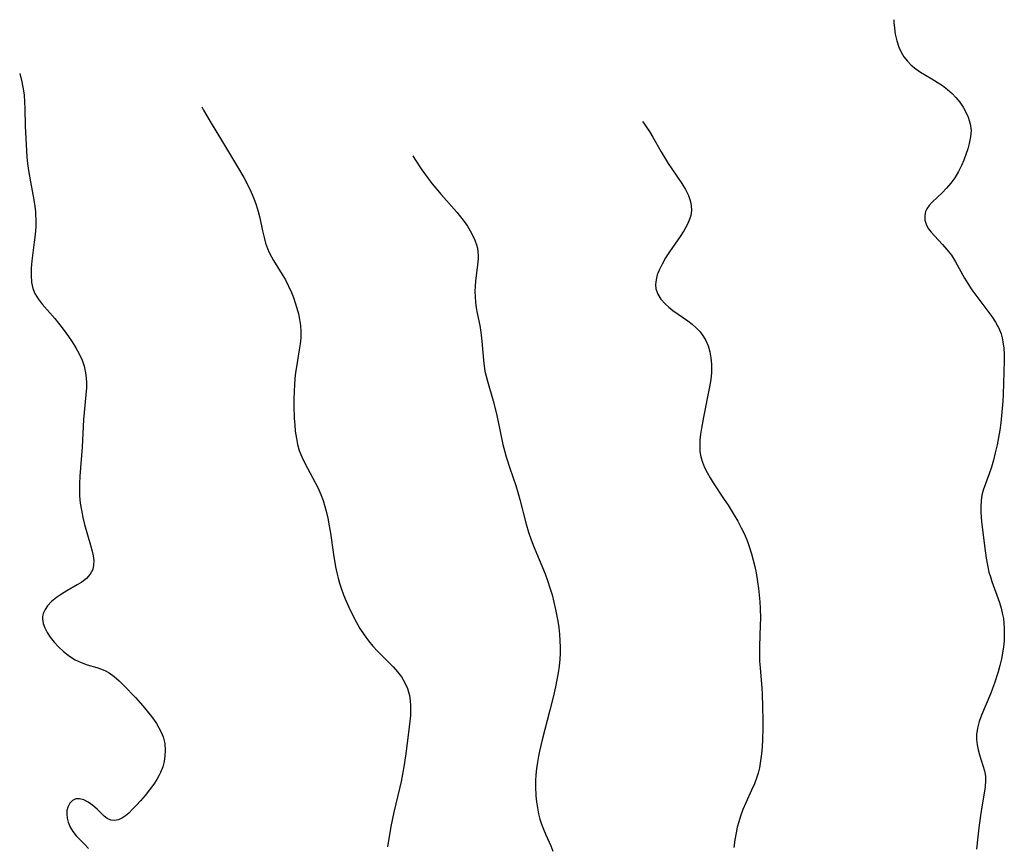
# Model space of a CAD drawing. Header units: metres. Extents: x 1073367 to 1082519, y 1569854 to 1574957.
# Tile 986 of 1056: x 1079095 to 1079340, y 1574356 to 1574561. Entities that reach past the tile are written whole.
import ezdxf

# ---------------------------------------------------------------- set-up
doc = ezdxf.new("R2010")
doc.units = ezdxf.units.M
doc.layers.add('CGG_CurvaNivelLidar_v1', color=253, linetype='Continuous', lineweight=30)

msp = doc.modelspace()

# ---------------------------------------------------------------- linework, layer by layer
at = {"layer": 'CGG_CurvaNivelLidar_v1'}
for p, q in [((1079312.4653, 1574560.9885, 80.5), (1079312.4918, 1574560.3007, 80.5)), ((1079312.4918, 1574560.3007, 80.5), (1079312.6247, 1574558.8469, 80.5)), ((1079312.6247, 1574558.8469, 80.5), (1079312.8374, 1574557.4136, 80.5)), ((1079312.8374, 1574557.4136, 80.5), (1079313.2042, 1574555.7704, 80.5)), ((1079313.2042, 1574555.7704, 80.5), (1079313.7252, 1574554.1966, 80.5)), ((1079313.7252, 1574554.1966, 80.5), (1079314.3026, 1574552.9516, 80.5)), ((1079314.3026, 1574552.9516, 80.5), (1079315.0091, 1574551.7847, 80.5)), ((1079315.0091, 1574551.7847, 80.5), (1079315.8431, 1574550.7089, 80.5)), ((1079315.8431, 1574550.7089, 80.5), (1079316.831, 1574549.7092, 80.5)), ((1079316.831, 1574549.7092, 80.5), (1079317.9275, 1574548.8068, 80.5)), ((1079095.2151, 1574547.6632, 78.5), (1079095.7172, 1574545.5844, 78.5)), ((1079317.9275, 1574548.8068, 80.5), (1079319.1065, 1574547.9891, 80.5)), ((1079319.1065, 1574547.9891, 80.5), (1079321.953, 1574546.3049, 80.5)), ((1079095.7172, 1574545.5844, 78.5), (1079096.1446, 1574543.3289, 78.5)), ((1079321.953, 1574546.3049, 80.5), (1079323.2687, 1574545.488, 80.5)), ((1079323.2687, 1574545.488, 80.5), (1079324.553, 1574544.6108, 80.5)), ((1079324.553, 1574544.6108, 80.5), (1079325.786, 1574543.6674, 80.5)), ((1079096.1446, 1574543.3289, 78.5), (1079096.2905, 1574542.2107, 78.5)), ((1079096.2905, 1574542.2107, 78.5), (1079096.4246, 1574540.5931, 78.5)), ((1079325.786, 1574543.6674, 80.5), (1079326.9451, 1574542.6489, 80.5)), ((1079326.9451, 1574542.6489, 80.5), (1079327.9373, 1574541.627, 80.5)), ((1079096.4246, 1574540.5931, 78.5), (1079096.4949, 1574538.965, 78.5)), ((1079327.9373, 1574541.627, 80.5), (1079328.8749, 1574540.4902, 80.5)), ((1079328.8749, 1574540.4902, 80.5), (1079329.7051, 1574539.2934, 80.5)), ((1079096.4949, 1574538.965, 78.5), (1079096.5885, 1574534.5748, 78.5)), ((1079140.4918, 1574539.3859, 79), (1079140.9176, 1574538.556, 79)), ((1079140.9176, 1574538.556, 79), (1079142.5476, 1574535.7051, 79)), ((1079329.7051, 1574539.2934, 80.5), (1079330.4163, 1574538.0464, 80.5)), ((1079330.4163, 1574538.0464, 80.5), (1079330.9899, 1574536.7563, 80.5)), ((1079142.5476, 1574535.7051, 79), (1079145.593, 1574530.6118, 79)), ((1079250.0129, 1574535.7364, 80), (1079250.3374, 1574535.303, 80)), ((1079250.3374, 1574535.303, 80), (1079251.0426, 1574534.2807, 80)), ((1079330.9899, 1574536.7563, 80.5), (1079331.4692, 1574535.132, 80.5)), ((1079331.4692, 1574535.132, 80.5), (1079331.6661, 1574533.4717, 80.5)), ((1079096.5885, 1574534.5748, 78.5), (1079096.7096, 1574531.5141, 78.5)), ((1079251.0426, 1574534.2807, 80), (1079251.7157, 1574533.234, 80)), ((1079251.7157, 1574533.234, 80), (1079252.5896, 1574531.7812, 80)), ((1079331.6661, 1574533.4717, 80.5), (1079331.5655, 1574531.8748, 80.5)), ((1079096.7096, 1574531.5141, 78.5), (1079096.899, 1574528.4053, 78.5)), ((1079145.593, 1574530.6118, 79), (1079149.3707, 1574524.4326, 79)), ((1079252.5896, 1574531.7812, 80), (1079254.6955, 1574528.1397, 80)), ((1079331.2507, 1574530.2614, 80.5), (1079330.8702, 1574528.8821, 80.5)), ((1079331.5655, 1574531.8748, 80.5), (1079331.2507, 1574530.2614, 80.5)), ((1079096.899, 1574528.4053, 78.5), (1079097.0273, 1574526.8531, 78.5)), ((1079254.6955, 1574528.1397, 80), (1079256.4335, 1574525.3061, 80)), ((1079330.4081, 1574527.5005, 80.5), (1079329.8751, 1574526.1273, 80.5)), ((1079330.8702, 1574528.8821, 80.5), (1079330.4081, 1574527.5005, 80.5)), ((1079097.0273, 1574526.8531, 78.5), (1079097.1854, 1574525.3048, 78.5)), ((1079097.1854, 1574525.3048, 78.5), (1079097.4075, 1574523.5667, 78.5)), ((1079192.9492, 1574527.163, 79.5), (1079193.4477, 1574526.3252, 79.5)), ((1079193.4477, 1574526.3252, 79.5), (1079195.1422, 1574523.6992, 79.5)), ((1079256.4335, 1574525.3061, 80), (1079257.3314, 1574523.9284, 80)), ((1079329.8751, 1574526.1273, 80.5), (1079329.2773, 1574524.7739, 80.5)), ((1079097.4075, 1574523.5667, 78.5), (1079097.8727, 1574520.7556, 78.5)), ((1079149.3707, 1574524.4326, 79), (1079150.8996, 1574521.8271, 79)), ((1079195.1422, 1574523.6992, 79.5), (1079196.7044, 1574521.5163, 79.5)), ((1079257.3314, 1574523.9284, 80), (1079259.823, 1574520.2771, 80)), ((1079328.5469, 1574523.3189, 80.5), (1079327.6167, 1574521.7403, 80.5)), ((1079329.2773, 1574524.7739, 80.5), (1079328.5469, 1574523.3189, 80.5)), ((1079097.8727, 1574520.7556, 78.5), (1079098.7159, 1574516.2226, 78.5)), ((1079150.8996, 1574521.8271, 79), (1079151.7739, 1574520.2172, 79)), ((1079151.7739, 1574520.2172, 79), (1079152.7671, 1574518.1855, 79)), ((1079196.7044, 1574521.5163, 79.5), (1079197.7241, 1574520.2205, 79.5)), ((1079197.7241, 1574520.2205, 79.5), (1079200.0029, 1574517.5357, 79.5)), ((1079259.823, 1574520.2771, 80), (1079260.7266, 1574518.7911, 80)), ((1079326.6547, 1574520.3807, 80.5), (1079325.6107, 1574519.1199, 80.5)), ((1079327.6167, 1574521.7403, 80.5), (1079326.6547, 1574520.3807, 80.5)), ((1079152.7671, 1574518.1855, 79), (1079153.4395, 1574516.5901, 79)), ((1079200.0029, 1574517.5357, 79.5), (1079203.851, 1574513.2147, 79.5)), ((1079260.7266, 1574518.7911, 80), (1079261.4663, 1574517.2862, 80)), ((1079324.5092, 1574517.9709, 80.5), (1079322.0247, 1574515.6891, 80.5)), ((1079325.6107, 1574519.1199, 80.5), (1079324.5092, 1574517.9709, 80.5)), ((1079098.7159, 1574516.2226, 78.5), (1079098.9672, 1574514.5955, 78.5)), ((1079153.4395, 1574516.5901, 79), (1079154.024, 1574514.9711, 79)), ((1079261.4663, 1574517.2862, 80), (1079261.8931, 1574516.0567, 80)), ((1079261.8931, 1574516.0567, 80), (1079262.1416, 1574514.8141, 80)), ((1079322.0247, 1574515.6891, 80.5), (1079321.2811, 1574514.8774, 80.5)), ((1079098.9672, 1574514.5955, 78.5), (1079099.1087, 1574513.3799, 78.5)), ((1079099.1087, 1574513.3799, 78.5), (1079099.1849, 1574512.4059, 78.5)), ((1079154.024, 1574514.9711, 79), (1079154.5154, 1574513.3327, 79)), ((1079154.5154, 1574513.3327, 79), (1079154.8975, 1574511.7599, 79)), ((1079203.851, 1574513.2147, 79.5), (1079204.8029, 1574512.048, 79.5)), ((1079262.1806, 1574513.568, 80), (1079261.9976, 1574512.374, 80)), ((1079262.1416, 1574514.8141, 80), (1079262.1806, 1574513.568, 80)), ((1079320.2369, 1574512.8841, 80.5), (1079320.1536, 1574512.3581, 80.5)), ((1079320.3791, 1574513.3609, 80.5), (1079320.2369, 1574512.8841, 80.5)), ((1079320.6893, 1574514.0251, 80.5), (1079320.3791, 1574513.3609, 80.5)), ((1079321.2811, 1574514.8774, 80.5), (1079320.6893, 1574514.0251, 80.5)), ((1079099.1849, 1574512.4059, 78.5), (1079099.2238, 1574511.4316, 78.5)), ((1079099.2238, 1574511.4316, 78.5), (1079099.1898, 1574509.5223, 78.5)), ((1079154.8975, 1574511.7599, 79), (1079155.5913, 1574508.5172, 79)), ((1079204.8029, 1574512.048, 79.5), (1079205.6956, 1574510.8566, 79.5)), ((1079205.6956, 1574510.8566, 79.5), (1079206.4839, 1574509.6928, 79.5)), ((1079261.6283, 1574511.1875, 80), (1079261.1099, 1574510.0106, 80)), ((1079261.9976, 1574512.374, 80), (1079261.6283, 1574511.1875, 80)), ((1079320.1536, 1574512.3581, 80.5), (1079320.2163, 1574511.1591, 80.5)), ((1079320.2163, 1574511.1591, 80.5), (1079320.6017, 1574509.9728, 80.5)), ((1079099.1898, 1574509.5223, 78.5), (1079099.0447, 1574507.6192, 78.5)), ((1079155.5913, 1574508.5172, 79), (1079155.9761, 1574506.8736, 79)), ((1079206.4839, 1574509.6928, 79.5), (1079207.2006, 1574508.5099, 79.5)), ((1079207.2006, 1574508.5099, 79.5), (1079207.8369, 1574507.3117, 79.5)), ((1079260.3175, 1574508.5823, 80), (1079259.406, 1574507.1658, 80)), ((1079261.1099, 1574510.0106, 80), (1079260.3175, 1574508.5823, 80)), ((1079320.6017, 1574509.9728, 80.5), (1079321.1226, 1574509.0646, 80.5)), ((1079321.1226, 1574509.0646, 80.5), (1079321.7901, 1574508.177, 80.5)), ((1079321.7901, 1574508.177, 80.5), (1079322.5588, 1574507.291, 80.5)), ((1079098.8298, 1574505.7281, 78.5), (1079098.2272, 1574501.1037, 78.5)), ((1079099.0447, 1574507.6192, 78.5), (1079098.8298, 1574505.7281, 78.5)), ((1079155.9761, 1574506.8736, 79), (1079156.3514, 1574505.5, 79)), ((1079156.3514, 1574505.5, 79), (1079156.8096, 1574504.1644, 79)), ((1079207.8369, 1574507.3117, 79.5), (1079208.3362, 1574506.2058, 79.5)), ((1079208.3362, 1574506.2058, 79.5), (1079208.7383, 1574505.0875, 79.5)), ((1079259.406, 1574507.1658, 80), (1079256.7332, 1574503.3231, 80)), ((1079322.5588, 1574507.291, 80.5), (1079324.5521, 1574505.1398, 80.5)), ((1079156.8096, 1574504.1644, 79), (1079157.2627, 1574503.1226, 79)), ((1079157.2627, 1574503.1226, 79), (1079157.784, 1574502.1084, 79)), ((1079208.7383, 1574505.0875, 79.5), (1079208.9639, 1574504.2323, 79.5)), ((1079208.9639, 1574504.2323, 79.5), (1079209.1108, 1574503.3681, 79.5)), ((1079209.1108, 1574503.3681, 79.5), (1079209.1732, 1574502.4782, 79.5)), ((1079256.7332, 1574503.3231, 80), (1079255.7559, 1574501.8091, 80)), ((1079324.5521, 1574505.1398, 80.5), (1079325.5628, 1574504.0016, 80.5)), ((1079325.5628, 1574504.0016, 80.5), (1079326.7782, 1574502.4645, 80.5)), ((1079098.2272, 1574501.1037, 78.5), (1079098.0662, 1574499.2684, 78.5)), ((1079157.784, 1574502.1084, 79), (1079158.3046, 1574501.2053, 79)), ((1079158.3046, 1574501.2053, 79), (1079160.4766, 1574497.699, 79)), ((1079209.1614, 1574501.5788, 79.5), (1079209.0312, 1574500.098, 79.5)), ((1079209.1732, 1574502.4782, 79.5), (1079209.1614, 1574501.5788, 79.5)), ((1079255.7559, 1574501.8091, 80), (1079254.8707, 1574500.2877, 80)), ((1079326.7782, 1574502.4645, 80.5), (1079327.8414, 1574500.8254, 80.5)), ((1079327.8414, 1574500.8254, 80.5), (1079330.0672, 1574496.7783, 80.5)), ((1079098.0662, 1574499.2684, 78.5), (1079098.0266, 1574497.4689, 78.5)), ((1079209.0312, 1574500.098, 79.5), (1079208.5069, 1574496.0682, 79.5)), ((1079254.1296, 1574498.7626, 80), (1079253.6883, 1574497.5735, 80)), ((1079254.8707, 1574500.2877, 80), (1079254.1296, 1574498.7626, 80)), ((1079098.0266, 1574497.4689, 78.5), (1079098.1687, 1574495.7237, 78.5)), ((1079098.1687, 1574495.7237, 78.5), (1079098.519, 1574494.1938, 78.5)), ((1079160.4766, 1574497.699, 79), (1079161.2521, 1574496.3545, 79)), ((1079161.2521, 1574496.3545, 79), (1079162.0407, 1574494.8201, 79)), ((1079208.5069, 1574496.0682, 79.5), (1079208.4016, 1574494.7841, 79.5)), ((1079253.3905, 1574496.3918, 80), (1079253.2687, 1574495.2366, 80)), ((1079253.6883, 1574497.5735, 80), (1079253.3905, 1574496.3918, 80)), ((1079330.0672, 1574496.7783, 80.5), (1079330.8554, 1574495.4323, 80.5)), ((1079098.519, 1574494.1938, 78.5), (1079098.9961, 1574493.0019, 78.5)), ((1079098.9961, 1574493.0019, 78.5), (1079099.7858, 1574491.6492, 78.5)), ((1079162.0407, 1574494.8201, 79), (1079162.749, 1574493.2418, 79)), ((1079162.749, 1574493.2418, 79), (1079163.2503, 1574491.9671, 79)), ((1079208.4016, 1574494.7841, 79.5), (1079208.3621, 1574493.5148, 79.5)), ((1079208.3621, 1574493.5148, 79.5), (1079208.3992, 1574492.1613, 79.5)), ((1079253.2687, 1574495.2366, 80), (1079253.3623, 1574494.121, 80)), ((1079253.3623, 1574494.121, 80), (1079253.8252, 1574492.7931, 80)), ((1079330.8554, 1574495.4323, 80.5), (1079331.8496, 1574493.9231, 80.5)), ((1079331.8496, 1574493.9231, 80.5), (1079332.8276, 1574492.5626, 80.5)), ((1079099.7858, 1574491.6492, 78.5), (1079100.7738, 1574490.3527, 78.5)), ((1079163.2503, 1574491.9671, 79), (1079163.7011, 1574490.6745, 79)), ((1079163.7011, 1574490.6745, 79), (1079164.1021, 1574489.3682, 79)), ((1079208.3992, 1574492.1613, 79.5), (1079208.5187, 1574490.8021, 79.5)), ((1079208.5187, 1574490.8021, 79.5), (1079208.7049, 1574489.4431, 79.5)), ((1079253.8252, 1574492.7931, 80), (1079254.6103, 1574491.5483, 80)), ((1079254.6103, 1574491.5483, 80), (1079255.6447, 1574490.3885, 80)), ((1079332.8276, 1574492.5626, 80.5), (1079335.8751, 1574488.5645, 80.5)), ((1079100.7738, 1574490.3527, 78.5), (1079103.9599, 1574486.7393, 78.5)), ((1079164.1021, 1574489.3682, 79), (1079164.4794, 1574487.9306, 79)), ((1079208.7049, 1574489.4431, 79.5), (1079208.9401, 1574488.0856, 79.5)), ((1079255.6447, 1574490.3885, 80), (1079256.5776, 1574489.5521, 80)), ((1079256.5776, 1574489.5521, 80), (1079257.5948, 1574488.7581, 80)), ((1079257.5948, 1574488.7581, 80), (1079261.2517, 1574486.2266, 80)), ((1079335.8751, 1574488.5645, 80.5), (1079336.8426, 1574487.2262, 80.5)), ((1079103.9599, 1574486.7393, 78.5), (1079105.7758, 1574484.4794, 78.5)), ((1079164.4794, 1574487.9306, 79), (1079164.7815, 1574486.483, 79)), ((1079164.7815, 1574486.483, 79), (1079164.9942, 1574485.0023, 79)), ((1079208.9401, 1574488.0856, 79.5), (1079209.5456, 1574485.0183, 79.5)), ((1079261.2517, 1574486.2266, 80), (1079262.3534, 1574485.3759, 80)), ((1079336.8426, 1574487.2262, 80.5), (1079337.729, 1574485.861, 80.5)), ((1079337.729, 1574485.861, 80.5), (1079338.5571, 1574484.3254, 80.5)), ((1079105.7758, 1574484.4794, 78.5), (1079107.3413, 1574482.3247, 78.5)), ((1079164.9942, 1574485.0023, 79), (1079165.0916, 1574483.5141, 79)), ((1079165.0916, 1574483.5141, 79), (1079165.0581, 1574481.9847, 79)), ((1079209.5456, 1574485.0183, 79.5), (1079209.8292, 1574483.3731, 79.5)), ((1079209.8292, 1574483.3731, 79.5), (1079210.104, 1574481.1422, 79.5)), ((1079262.3534, 1574485.3759, 80), (1079263.3849, 1574484.4615, 80)), ((1079263.3849, 1574484.4615, 80), (1079264.3191, 1574483.4736, 80)), ((1079264.3191, 1574483.4736, 80), (1079265.1247, 1574482.3996, 80)), ((1079338.5571, 1574484.3254, 80.5), (1079339.1248, 1574482.941, 80.5)), ((1079107.3413, 1574482.3247, 78.5), (1079108.2445, 1574480.9889, 78.5)), ((1079108.2445, 1574480.9889, 78.5), (1079109.1665, 1574479.5042, 78.5)), ((1079165.0581, 1574481.9847, 79), (1079164.9183, 1574480.4493, 79)), ((1079210.104, 1574481.1422, 79.5), (1079210.4872, 1574476.4442, 79.5)), ((1079265.1247, 1574482.3996, 80), (1079265.7303, 1574481.3249, 80)), ((1079265.7303, 1574481.3249, 80), (1079266.2988, 1574479.9456, 80)), ((1079339.1248, 1574482.941, 80.5), (1079339.4092, 1574481.973, 80.5)), ((1079339.4092, 1574481.973, 80.5), (1079339.6186, 1574480.9807, 80.5)), ((1079339.6186, 1574480.9807, 80.5), (1079339.818, 1574479.4148, 80.5)), ((1079109.1665, 1574479.5042, 78.5), (1079109.9971, 1574477.9837, 78.5)), ((1079164.7166, 1574478.9706, 79), (1079164.0076, 1574474.7499, 79)), ((1079164.9183, 1574480.4493, 79), (1079164.7166, 1574478.9706, 79)), ((1079266.2988, 1574479.9456, 80), (1079266.7174, 1574478.4902, 80)), ((1079266.7174, 1574478.4902, 80), (1079267.0009, 1574476.9786, 80)), ((1079339.818, 1574479.4148, 80.5), (1079339.9047, 1574477.8119, 80.5)), ((1079109.9971, 1574477.9837, 78.5), (1079110.7049, 1574476.4218, 78.5)), ((1079110.7049, 1574476.4218, 78.5), (1079111.234, 1574474.886, 78.5)), ((1079210.4872, 1574476.4442, 79.5), (1079210.6712, 1574474.8868, 79.5)), ((1079267.0009, 1574476.9786, 80), (1079267.1555, 1574475.4273, 80)), ((1079339.9152, 1574476.1808, 80.5), (1079339.847, 1574473.4975, 80.5)), ((1079339.9047, 1574477.8119, 80.5), (1079339.9152, 1574476.1808, 80.5)), ((1079111.234, 1574474.886, 78.5), (1079111.5989, 1574473.3113, 78.5)), ((1079164.0076, 1574474.7499, 79), (1079163.8055, 1574473.3708, 79)), ((1079210.6712, 1574474.8868, 79.5), (1079210.8635, 1574473.7222, 79.5)), ((1079210.8635, 1574473.7222, 79.5), (1079211.1374, 1574472.4421, 79.5)), ((1079267.1555, 1574475.4273, 80), (1079267.1793, 1574473.8496, 80)), ((1079267.1793, 1574473.8496, 80), (1079267.1582, 1574473.3446, 80)), ((1079339.847, 1574473.4975, 80.5), (1079339.6361, 1574467.8795, 80.5)), ((1079111.5989, 1574473.3113, 78.5), (1079111.7593, 1574472.062, 78.5)), ((1079111.7593, 1574472.062, 78.5), (1079111.8234, 1574470.7968, 78.5)), ((1079163.6345, 1574471.8416, 79), (1079163.5134, 1574470.3037, 79)), ((1079163.8055, 1574473.3708, 79), (1079163.6345, 1574471.8416, 79)), ((1079211.1374, 1574472.4421, 79.5), (1079211.4636, 1574471.1702, 79.5)), ((1079211.4636, 1574471.1702, 79.5), (1079212.8917, 1574466.2842, 79.5)), ((1079266.9869, 1574471.5917, 80), (1079266.7025, 1574469.8281, 80)), ((1079267.1582, 1574473.3446, 80), (1079266.9869, 1574471.5917, 80)), ((1079111.8062, 1574469.5207, 78.5), (1079111.6809, 1574467.7772, 78.5)), ((1079111.8234, 1574470.7968, 78.5), (1079111.8062, 1574469.5207, 78.5)), ((1079163.4336, 1574468.7602, 79), (1079163.3818, 1574466.5955, 79)), ((1079163.5134, 1574470.3037, 79), (1079163.4336, 1574468.7602, 79)), ((1079266.7025, 1574469.8281, 80), (1079265.1437, 1574462.2201, 80)), ((1079111.6809, 1574467.7772, 78.5), (1079111.2261, 1574463.4506, 78.5)), ((1079163.3818, 1574466.5955, 79), (1079163.3833, 1574465.058, 79)), ((1079212.8917, 1574466.2842, 79.5), (1079213.6456, 1574463.3835, 79.5)), ((1079339.5519, 1574466.2634, 80.5), (1079339.3448, 1574463.5384, 80.5)), ((1079339.6361, 1574467.8795, 80.5), (1079339.5519, 1574466.2634, 80.5)), ((1079163.3833, 1574465.058, 79), (1079163.4751, 1574461.9264, 79)), ((1079111.0841, 1574461.6486, 78.5), (1079110.7647, 1574454.8133, 78.5)), ((1079111.2261, 1574463.4506, 78.5), (1079111.0841, 1574461.6486, 78.5)), ((1079163.4751, 1574461.9264, 79), (1079163.5753, 1574460.3399, 79)), ((1079213.6456, 1574463.3835, 79.5), (1079214.0666, 1574461.5421, 79.5)), ((1079214.0666, 1574461.5421, 79.5), (1079215.3418, 1574455.4685, 79.5)), ((1079265.1437, 1574462.2201, 80), (1079264.6491, 1574459.5025, 80)), ((1079339.3448, 1574463.5384, 80.5), (1079339.0484, 1574460.8506, 80.5)), ((1079163.5753, 1574460.3399, 79), (1079163.7248, 1574458.769, 79)), ((1079163.7248, 1574458.769, 79), (1079163.9777, 1574456.9901, 79)), ((1079264.6491, 1574459.5025, 80), (1079264.4362, 1574458.0125, 80)), ((1079338.7961, 1574459.0129, 80.5), (1079338.5028, 1574457.1887, 80.5)), ((1079339.0484, 1574460.8506, 80.5), (1079338.7961, 1574459.0129, 80.5)), ((1079163.9777, 1574456.9901, 79), (1079164.2882, 1574455.4833, 79)), ((1079264.2878, 1574456.5674, 80), (1079264.231, 1574455.1423, 80)), ((1079264.4362, 1574458.0125, 80), (1079264.2878, 1574456.5674, 80)), ((1079338.5028, 1574457.1887, 80.5), (1079338.1636, 1574455.3831, 80.5)), ((1079110.7647, 1574454.8133, 78.5), (1079110.1763, 1574447.6214, 78.5)), ((1079164.2882, 1574455.4833, 79), (1079164.7085, 1574454.0135, 79)), ((1079164.7085, 1574454.0135, 79), (1079165.337, 1574452.3972, 79)), ((1079215.3418, 1574455.4685, 79.5), (1079215.7859, 1574453.6649, 79.5)), ((1079264.231, 1574455.1423, 80), (1079264.3059, 1574453.739, 80)), ((1079338.1636, 1574455.3831, 80.5), (1079337.7109, 1574453.3614, 80.5)), ((1079165.337, 1574452.3972, 79), (1079166.0867, 1574450.8201, 79)), ((1079215.7859, 1574453.6649, 79.5), (1079216.1292, 1574452.4323, 79.5)), ((1079216.1292, 1574452.4323, 79.5), (1079217.0513, 1574449.5534, 79.5)), ((1079264.3059, 1574453.739, 80), (1079264.5402, 1574452.3849, 80)), ((1079264.5402, 1574452.3849, 80), (1079264.9223, 1574451.0567, 80)), ((1079337.244, 1574451.599, 80.5), (1079336.7285, 1574449.8737, 80.5)), ((1079337.7109, 1574453.3614, 80.5), (1079337.244, 1574451.599, 80.5)), ((1079166.0867, 1574450.8201, 79), (1079168.7725, 1574445.8502, 79)), ((1079217.0513, 1574449.5534, 79.5), (1079218.5327, 1574445.2698, 79.5)), ((1079264.9223, 1574451.0567, 80), (1079265.435, 1574449.7579, 80)), ((1079265.435, 1574449.7579, 80), (1079266.0714, 1574448.4745, 80)), ((1079336.7285, 1574449.8737, 80.5), (1079336.1749, 1574448.1934, 80.5)), ((1079110.1763, 1574447.6214, 78.5), (1079110.074, 1574445.7803, 78.5)), ((1079266.0714, 1574448.4745, 80), (1079266.7982, 1574447.2148, 80)), ((1079266.7982, 1574447.2148, 80), (1079267.5878, 1574445.9687, 80)), ((1079336.1749, 1574448.1934, 80.5), (1079334.698, 1574444.1038, 80.5)), ((1079110.074, 1574445.7803, 78.5), (1079110.0706, 1574443.4182, 78.5)), ((1079168.7725, 1574445.8502, 79), (1079169.3167, 1574444.7763, 79)), ((1079169.3167, 1574444.7763, 79), (1079170.1021, 1574443.0176, 79)), ((1079218.5327, 1574445.2698, 79.5), (1079219.139, 1574443.327, 79.5)), ((1079267.5878, 1574445.9687, 80), (1079270.3541, 1574441.8428, 80)), ((1079334.698, 1574444.1038, 80.5), (1079334.3689, 1574442.8653, 80.5)), ((1079110.0706, 1574443.4182, 78.5), (1079110.1065, 1574442.7343, 78.5)), ((1079110.1065, 1574442.7343, 78.5), (1079110.2788, 1574440.9185, 78.5)), ((1079170.1021, 1574443.0176, 79), (1079170.6355, 1574441.5563, 79)), ((1079219.139, 1574443.327, 79.5), (1079219.5509, 1574441.8455, 79.5)), ((1079219.5509, 1574441.8455, 79.5), (1079221.1112, 1574435.6895, 79.5)), ((1079270.3541, 1574441.8428, 80), (1079271.3091, 1574440.3682, 80)), ((1079334.3689, 1574442.8653, 80.5), (1079334.1691, 1574441.4702, 80.5)), ((1079110.2788, 1574440.9185, 78.5), (1079110.5472, 1574439.1156, 78.5)), ((1079170.6355, 1574441.5563, 79), (1079171.0913, 1574440.0613, 79)), ((1079171.0913, 1574440.0613, 79), (1079171.4688, 1574438.6113, 79)), ((1079271.3091, 1574440.3682, 80), (1079272.812, 1574437.9401, 80)), ((1079334.1691, 1574441.4702, 80.5), (1079334.1085, 1574440.033, 80.5)), ((1079334.1085, 1574440.033, 80.5), (1079334.1442, 1574438.5601, 80.5)), ((1079110.5472, 1574439.1156, 78.5), (1079110.8989, 1574437.3323, 78.5)), ((1079110.8989, 1574437.3323, 78.5), (1079111.3258, 1574435.5776, 78.5)), ((1079171.4688, 1574438.6113, 79), (1079171.7983, 1574437.142, 79)), ((1079171.7983, 1574437.142, 79), (1079172.1494, 1574435.297, 79)), ((1079272.812, 1574437.9401, 80), (1079273.7194, 1574436.3859, 80)), ((1079334.1442, 1574438.5601, 80.5), (1079334.3039, 1574436.3782, 80.5)), ((1079111.3258, 1574435.5776, 78.5), (1079112.855, 1574430.4228, 78.5)), ((1079172.1494, 1574435.297, 79), (1079172.4532, 1574433.4352, 79)), ((1079221.1112, 1574435.6895, 79.5), (1079221.7145, 1574433.686, 79.5)), ((1079273.7194, 1574436.3859, 80), (1079274.5756, 1574434.8079, 80)), ((1079274.5756, 1574434.8079, 80), (1079275.357, 1574433.197, 80)), ((1079334.3039, 1574436.3782, 80.5), (1079334.9998, 1574430.3332, 80.5)), ((1079172.4532, 1574433.4352, 79), (1079173.2143, 1574428.1767, 79)), ((1079221.7145, 1574433.686, 79.5), (1079222.2675, 1574432.077, 79.5)), ((1079222.2675, 1574432.077, 79.5), (1079222.8667, 1574430.4817, 79.5)), ((1079275.357, 1574433.197, 80), (1079276.093, 1574431.4141, 80)), ((1079112.855, 1574430.4228, 78.5), (1079113.2397, 1574428.946, 78.5)), ((1079222.8667, 1574430.4817, 79.5), (1079225.7889, 1574423.3614, 79.5)), ((1079276.093, 1574431.4141, 80), (1079276.6298, 1574429.8893, 80)), ((1079276.6298, 1574429.8893, 80), (1079277.1061, 1574428.3417, 80)), ((1079334.9998, 1574430.3332, 80.5), (1079335.416, 1574427.2244, 80.5)), ((1079113.2397, 1574428.946, 78.5), (1079113.466, 1574427.819, 78.5)), ((1079113.466, 1574427.819, 78.5), (1079113.6034, 1574426.6224, 78.5)), ((1079173.2143, 1574428.1767, 79), (1079173.7241, 1574425.118, 79)), ((1079277.1061, 1574428.3417, 80), (1079277.5303, 1574426.776, 80)), ((1079335.416, 1574427.2244, 80.5), (1079335.7333, 1574425.4908, 80.5)), ((1079113.5839, 1574425.4884, 78.5), (1079113.36, 1574424.4324, 78.5)), ((1079113.6034, 1574426.6224, 78.5), (1079113.5839, 1574425.4884, 78.5)), ((1079173.7241, 1574425.118, 79), (1079174.0372, 1574423.6034, 79)), ((1079277.5303, 1574426.776, 80), (1079277.9076, 1574425.1959, 80)), ((1079277.9076, 1574425.1959, 80), (1079278.2403, 1574423.6041, 80)), ((1079335.7333, 1574425.4908, 80.5), (1079336.1392, 1574423.7757, 80.5)), ((1079111.8275, 1574422.1996, 78.5), (1079110.6773, 1574421.2922, 78.5)), ((1079112.7475, 1574423.2459, 78.5), (1079111.8275, 1574422.1996, 78.5)), ((1079113.36, 1574424.4324, 78.5), (1079112.7475, 1574423.2459, 78.5)), ((1079174.0372, 1574423.6034, 79), (1079174.3553, 1574422.3033, 79)), ((1079174.3553, 1574422.3033, 79), (1079174.7186, 1574421.0161, 79)), ((1079225.7889, 1574423.3614, 79.5), (1079226.4253, 1574421.6466, 79.5)), ((1079278.2403, 1574423.6041, 80), (1079278.6287, 1574421.3741, 80)), ((1079336.1392, 1574423.7757, 80.5), (1079336.4806, 1574422.5969, 80.5)), ((1079336.4806, 1574422.5969, 80.5), (1079336.8634, 1574421.4302, 80.5)), ((1079109.5114, 1574420.5901, 78.5), (1079106.923, 1574419.1549, 78.5)), ((1079110.6773, 1574421.2922, 78.5), (1079109.5114, 1574420.5901, 78.5)), ((1079174.7186, 1574421.0161, 79), (1079175.1273, 1574419.7432, 79)), ((1079175.1273, 1574419.7432, 79), (1079175.709, 1574418.1543, 79)), ((1079226.4253, 1574421.6466, 79.5), (1079227.0051, 1574419.8884, 79.5)), ((1079227.0051, 1574419.8884, 79.5), (1079227.5247, 1574418.1111, 79.5)), ((1079278.6287, 1574421.3741, 80), (1079278.8636, 1574419.7144, 80)), ((1079278.8636, 1574419.7144, 80), (1079279.0551, 1574418.0499, 80)), ((1079336.8634, 1574421.4302, 80.5), (1079338.7518, 1574416.2197, 80.5)), ((1079104.3334, 1574417.4331, 78.5), (1079103.1584, 1574416.4409, 78.5)), ((1079105.5957, 1574418.3281, 78.5), (1079104.3334, 1574417.4331, 78.5)), ((1079106.923, 1574419.1549, 78.5), (1079105.5957, 1574418.3281, 78.5)), ((1079175.709, 1574418.1543, 79), (1079176.3504, 1574416.5874, 79)), ((1079227.5247, 1574418.1111, 79.5), (1079227.99, 1574416.3186, 79.5)), ((1079279.0551, 1574418.0499, 80), (1079279.2012, 1574416.3822, 80)), ((1079102.1575, 1574415.3783, 78.5), (1079101.5088, 1574414.4514, 78.5)), ((1079103.1584, 1574416.4409, 78.5), (1079102.1575, 1574415.3783, 78.5)), ((1079176.3504, 1574416.5874, 79), (1079177.0389, 1574415.0399, 79)), ((1079177.0389, 1574415.0399, 79), (1079178.042, 1574412.9611, 79)), ((1079227.99, 1574416.3186, 79.5), (1079228.4025, 1574414.5137, 79.5)), ((1079279.2012, 1574416.3822, 80), (1079279.2967, 1574414.7127, 80)), ((1079279.2967, 1574414.7127, 80), (1079279.3315, 1574412.3246, 80)), ((1079338.7518, 1574416.2197, 80.5), (1079339.1701, 1574414.8273, 80.5)), ((1079339.1701, 1574414.8273, 80.5), (1079339.5336, 1574413.2533, 80.5)), ((1079100.9033, 1574412.6705, 78.5), (1079100.8895, 1574412.1441, 78.5)), ((1079100.9844, 1574413.1719, 78.5), (1079100.9033, 1574412.6705, 78.5)), ((1079101.0688, 1574413.4781, 78.5), (1079100.9844, 1574413.1719, 78.5)), ((1079101.5088, 1574414.4514, 78.5), (1079101.0688, 1574413.4781, 78.5)), ((1079178.042, 1574412.9611, 79), (1079178.8429, 1574411.4389, 79)), ((1079228.4025, 1574414.5137, 79.5), (1079228.9472, 1574411.5949, 79.5)), ((1079279.3315, 1574412.3246, 80), (1079279.2875, 1574410.5801, 80)), ((1079339.5336, 1574413.2533, 80.5), (1079339.7067, 1574412.2237, 80.5)), ((1079100.8895, 1574412.1441, 78.5), (1079101.0644, 1574411.0258, 78.5)), ((1079101.0644, 1574411.0258, 78.5), (1079101.4685, 1574409.8948, 78.5)), ((1079101.4685, 1574409.8948, 78.5), (1079102.0559, 1574408.7648, 78.5)), ((1079178.8429, 1574411.4389, 79), (1079179.7896, 1574409.8013, 79)), ((1079179.7896, 1574409.8013, 79), (1079180.8099, 1574408.216, 79)), ((1079228.9472, 1574411.5949, 79.5), (1079229.1834, 1574409.9778, 79.5)), ((1079229.1834, 1574409.9778, 79.5), (1079229.3697, 1574408.357, 79.5)), ((1079279.2875, 1574410.5801, 80), (1079279.0643, 1574405.3638, 80)), ((1079339.7067, 1574412.2237, 80.5), (1079339.8319, 1574411.1867, 80.5)), ((1079339.8319, 1574411.1867, 80.5), (1079339.9302, 1574409.702, 80.5)), ((1079102.0559, 1574408.7648, 78.5), (1079102.791, 1574407.6494, 78.5)), ((1079102.791, 1574407.6494, 78.5), (1079103.7855, 1574406.3991, 78.5)), ((1079180.8099, 1574408.216, 79), (1079181.9128, 1574406.6955, 79)), ((1079229.3697, 1574408.357, 79.5), (1079229.4985, 1574406.7335, 79.5)), ((1079339.9448, 1574408.2106, 80.5), (1079339.8848, 1574406.717, 80.5)), ((1079339.9302, 1574409.702, 80.5), (1079339.9448, 1574408.2106, 80.5)), ((1079103.7855, 1574406.3991, 78.5), (1079104.8996, 1574405.1999, 78.5)), ((1079104.8996, 1574405.1999, 78.5), (1079106.1026, 1574404.0678, 78.5)), ((1079181.9128, 1574406.6955, 79), (1079183.0004, 1574405.3738, 79)), ((1079183.0004, 1574405.3738, 79), (1079184.1541, 1574404.1164, 79)), ((1079229.4985, 1574406.7335, 79.5), (1079229.5584, 1574405.1086, 79.5)), ((1079229.5584, 1574405.1086, 79.5), (1079229.5382, 1574403.5333, 79.5)), ((1079279.0643, 1574405.3638, 80), (1079279.0559, 1574403.1061, 80)), ((1079339.755, 1574405.2257, 80.5), (1079339.5316, 1574403.6123, 80.5)), ((1079339.8848, 1574406.717, 80.5), (1079339.755, 1574405.2257, 80.5)), ((1079106.1026, 1574404.0678, 78.5), (1079107.2402, 1574403.1339, 78.5)), ((1079107.2402, 1574403.1339, 78.5), (1079108.1023, 1574402.5279, 78.5)), ((1079108.1023, 1574402.5279, 78.5), (1079109.0048, 1574401.9915, 78.5)), ((1079184.1541, 1574404.1164, 79), (1079187.3964, 1574400.9289, 79)), ((1079229.5382, 1574403.5333, 79.5), (1079229.4535, 1574402.1427, 79.5)), ((1079279.0559, 1574403.1061, 80), (1079279.1157, 1574401.6802, 80)), ((1079339.5316, 1574403.6123, 80.5), (1079339.2626, 1574402.2514, 80.5)), ((1079109.0048, 1574401.9915, 78.5), (1079110.4779, 1574401.3104, 78.5)), ((1079110.4779, 1574401.3104, 78.5), (1079112.007, 1574400.7709, 78.5)), ((1079112.007, 1574400.7709, 78.5), (1079114.3982, 1574400.0557, 78.5)), ((1079114.3982, 1574400.0557, 78.5), (1079115.5674, 1574399.6481, 78.5)), ((1079187.3964, 1574400.9289, 79), (1079188.0713, 1574400.2307, 79)), ((1079188.0713, 1574400.2307, 79), (1079189.1257, 1574399.0326, 79)), ((1079229.2757, 1574400.4306, 79.5), (1079229.0332, 1574398.7209, 79.5)), ((1079229.4535, 1574402.1427, 79.5), (1079229.2757, 1574400.4306, 79.5)), ((1079279.1157, 1574401.6802, 80), (1079279.2329, 1574399.987, 80)), ((1079338.854, 1574400.6055, 80.5), (1079338.3814, 1574398.969, 80.5)), ((1079339.2626, 1574402.2514, 80.5), (1079338.854, 1574400.6055, 80.5)), ((1079115.5674, 1574399.6481, 78.5), (1079116.5125, 1574399.2342, 78.5)), ((1079116.5125, 1574399.2342, 78.5), (1079117.4198, 1574398.7383, 78.5)), ((1079117.4198, 1574398.7383, 78.5), (1079118.7174, 1574397.8184, 78.5)), ((1079118.7174, 1574397.8184, 78.5), (1079119.9438, 1574396.7447, 78.5)), ((1079189.1257, 1574399.0326, 79), (1079190.0753, 1574397.778, 79)), ((1079190.0753, 1574397.778, 79), (1079190.8897, 1574396.4587, 79)), ((1079229.0332, 1574398.7209, 79.5), (1079228.7393, 1574397.0136, 79.5)), ((1079279.2329, 1574399.987, 80), (1079279.6714, 1574394.9097, 80)), ((1079338.3814, 1574398.969, 80.5), (1079337.4753, 1574396.1978, 80.5)), ((1079119.9438, 1574396.7447, 78.5), (1079121.1388, 1574395.57, 78.5)), ((1079121.1388, 1574395.57, 78.5), (1079123.9713, 1574392.5951, 78.5)), ((1079190.8897, 1574396.4587, 79), (1079191.6202, 1574394.8498, 79)), ((1079228.4033, 1574395.3093, 79.5), (1079227.8936, 1574393.0083, 79.5)), ((1079228.7393, 1574397.0136, 79.5), (1079228.4033, 1574395.3093, 79.5)), ((1079337.4753, 1574396.1978, 80.5), (1079336.9802, 1574394.8293, 80.5)), ((1079191.6202, 1574394.8498, 79), (1079192.1086, 1574393.158, 79)), ((1079192.1086, 1574393.158, 79), (1079192.305, 1574391.8679, 79)), ((1079227.8936, 1574393.0083, 79.5), (1079227.0127, 1574389.4477, 79.5)), ((1079279.6714, 1574394.9097, 80), (1079279.7636, 1574393.4867, 80)), ((1079279.7636, 1574393.4867, 80), (1079279.8801, 1574390.4175, 80)), ((1079336.5548, 1574393.7247, 80.5), (1079334.2834, 1574388.2315, 80.5)), ((1079336.9802, 1574394.8293, 80.5), (1079336.5548, 1574393.7247, 80.5)), ((1079123.9713, 1574392.5951, 78.5), (1079125.8164, 1574390.5458, 78.5)), ((1079125.8164, 1574390.5458, 78.5), (1079127.6348, 1574388.3437, 78.5)), ((1079192.305, 1574391.8679, 79), (1079192.3848, 1574390.5476, 79)), ((1079192.3848, 1574390.5476, 79), (1079192.3733, 1574389.2034, 79)), ((1079279.8801, 1574390.4175, 80), (1079279.9473, 1574386.869, 80)), ((1079127.6348, 1574388.3437, 78.5), (1079128.4778, 1574387.2171, 78.5)), ((1079192.3177, 1574388.1814, 79), (1079192.033, 1574385.3366, 79)), ((1079192.3733, 1574389.2034, 79), (1079192.3177, 1574388.1814, 79)), ((1079227.0127, 1574389.4477, 79.5), (1079225.1075, 1574382.075, 79.5)), ((1079334.2834, 1574388.2315, 80.5), (1079333.7217, 1574386.6295, 80.5)), ((1079128.4778, 1574387.2171, 78.5), (1079129.1931, 1574386.172, 78.5)), ((1079129.1931, 1574386.172, 78.5), (1079129.84, 1574385.1095, 78.5)), ((1079192.033, 1574385.3366, 79), (1079191.2519, 1574379.3057, 79)), ((1079279.9473, 1574386.869, 80), (1079279.9371, 1574385.0947, 80)), ((1079333.7217, 1574386.6295, 80.5), (1079333.2978, 1574385.0359, 80.5)), ((1079129.84, 1574385.1095, 78.5), (1079130.4192, 1574383.9821, 78.5)), ((1079130.4192, 1574383.9821, 78.5), (1079130.875, 1574382.8236, 78.5)), ((1079279.9371, 1574385.0947, 80), (1079279.8419, 1574382.1246, 80)), ((1079333.0729, 1574383.4471, 80.5), (1079333.0726, 1574382.1583, 80.5)), ((1079333.2978, 1574385.0359, 80.5), (1079333.0729, 1574383.4471, 80.5)), ((1079130.875, 1574382.8236, 78.5), (1079131.2585, 1574381.1808, 78.5)), ((1079131.2585, 1574381.1808, 78.5), (1079131.3845, 1574379.495, 78.5)), ((1079225.1075, 1574382.075, 79.5), (1079224.443, 1574379.2538, 79.5)), ((1079279.8419, 1574382.1246, 80), (1079279.7402, 1574380.3549, 80)), ((1079333.0726, 1574382.1583, 80.5), (1079333.2125, 1574380.876, 80.5)), ((1079333.2125, 1574380.876, 80.5), (1079333.4586, 1574379.6059, 80.5)), ((1079131.3143, 1574378.1227, 78.5), (1079131.1059, 1574376.7575, 78.5)), ((1079131.3845, 1574379.495, 78.5), (1079131.3143, 1574378.1227, 78.5)), ((1079191.2519, 1574379.3057, 79), (1079190.7705, 1574375.8802, 79)), ((1079224.1944, 1574378.0668, 79.5), (1079223.9161, 1574376.5201, 79.5)), ((1079224.443, 1574379.2538, 79.5), (1079224.1944, 1574378.0668, 79.5)), ((1079279.5884, 1574378.5977, 80), (1079279.3706, 1574376.8593, 80)), ((1079279.7402, 1574380.3549, 80), (1079279.5884, 1574378.5977, 80)), ((1079333.4586, 1574379.6059, 80.5), (1079333.7751, 1574378.3867, 80.5)), ((1079333.7751, 1574378.3867, 80.5), (1079334.6258, 1574375.7455, 80.5)), ((1079131.1059, 1574376.7575, 78.5), (1079130.7523, 1574375.369, 78.5)), ((1079190.7705, 1574375.8802, 79), (1079190.3936, 1574373.6172, 79)), ((1079223.9161, 1574376.5201, 79.5), (1079223.6953, 1574374.9691, 79.5)), ((1079279.3706, 1574376.8593, 80), (1079279.0655, 1574375.1469, 80)), ((1079334.6258, 1574375.7455, 80.5), (1079334.9984, 1574374.4331, 80.5)), ((1079129.801, 1574373.1309, 78.5), (1079129.2907, 1574372.2605, 78.5)), ((1079130.2463, 1574374.0245, 78.5), (1079129.801, 1574373.1309, 78.5)), ((1079130.7523, 1574375.369, 78.5), (1079130.2463, 1574374.0245, 78.5)), ((1079190.3936, 1574373.6172, 79), (1079190.0387, 1574371.7925, 79)), ((1079223.5399, 1574373.4153, 79.5), (1079223.4604, 1574371.9456, 79.5)), ((1079223.6953, 1574374.9691, 79.5), (1079223.5399, 1574373.4153, 79.5)), ((1079278.7549, 1574373.8592, 80), (1079278.4329, 1574372.8071, 80)), ((1079279.0655, 1574375.1469, 80), (1079278.7549, 1574373.8592, 80)), ((1079334.9984, 1574374.4331, 80.5), (1079335.2401, 1574373.1017, 80.5)), ((1079335.2401, 1574373.1017, 80.5), (1079335.2982, 1574372.0106, 80.5)), ((1079128.5318, 1574371.1159, 78.5), (1079127.4862, 1574369.6858, 78.5)), ((1079129.2907, 1574372.2605, 78.5), (1079128.5318, 1574371.1159, 78.5)), ((1079190.0387, 1574371.7925, 79), (1079189.6403, 1574370.0057, 79)), ((1079223.4604, 1574371.9456, 79.5), (1079223.4446, 1574370.4776, 79.5)), ((1079277.8337, 1574371.209, 80), (1079277.1477, 1574369.6281, 80)), ((1079278.4329, 1574372.8071, 80), (1079277.8337, 1574371.209, 80)), ((1079335.2982, 1574372.0106, 80.5), (1079335.2027, 1574370.4534, 80.5)), ((1079126.3832, 1574368.2934, 78.5), (1079125.2469, 1574366.9548, 78.5)), ((1079127.4862, 1574369.6858, 78.5), (1079126.3832, 1574368.2934, 78.5)), ((1079189.6403, 1574370.0057, 79), (1079188.2316, 1574364.1567, 79)), ((1079223.4446, 1574370.4776, 79.5), (1079223.5443, 1574368.1848, 79.5)), ((1079277.1477, 1574369.6281, 80), (1079275.6951, 1574366.4803, 80)), ((1079334.9714, 1574368.8565, 80.5), (1079334.4514, 1574365.9403, 80.5)), ((1079335.2027, 1574370.4534, 80.5), (1079334.9714, 1574368.8565, 80.5)), ((1079107.6472, 1574366.3574, 78.5), (1079107.1711, 1574365.4077, 78.5)), ((1079108.3189, 1574367.0694, 78.5), (1079107.6472, 1574366.3574, 78.5)), ((1079109.1541, 1574367.4639, 78.5), (1079108.3189, 1574367.0694, 78.5)), ((1079110.1185, 1574367.4783, 78.5), (1079109.1541, 1574367.4639, 78.5)), ((1079111.1623, 1574367.1718, 78.5), (1079110.1185, 1574367.4783, 78.5)), ((1079112.2295, 1574366.6168, 78.5), (1079111.1623, 1574367.1718, 78.5)), ((1079113.3774, 1574365.7942, 78.5), (1079112.2295, 1574366.6168, 78.5)), ((1079114.4649, 1574364.8503, 78.5), (1079113.3774, 1574365.7942, 78.5)), ((1079124.2638, 1574365.8685, 78.5), (1079123.2855, 1574364.8536, 78.5)), ((1079125.2469, 1574366.9548, 78.5), (1079124.2638, 1574365.8685, 78.5)), ((1079223.5443, 1574368.1848, 79.5), (1079223.6902, 1574366.6846, 79.5)), ((1079223.6902, 1574366.6846, 79.5), (1079223.9038, 1574365.1991, 79.5)), ((1079275.6951, 1574366.4803, 80), (1079274.9847, 1574364.8254, 80)), ((1079334.4514, 1574365.9403, 80.5), (1079334.0246, 1574363.3217, 80.5)), ((1079106.961, 1574364.5472, 78.5), (1079106.9021, 1574363.6152, 78.5)), ((1079106.9021, 1574363.6152, 78.5), (1079107.0015, 1574362.6395, 78.5)), ((1079107.1711, 1574365.4077, 78.5), (1079106.961, 1574364.5472, 78.5)), ((1079116.1949, 1574363.1793, 78.5), (1079114.4649, 1574364.8503, 78.5)), ((1079122.3263, 1574363.9308, 78.5), (1079121.5458, 1574363.2534, 78.5)), ((1079123.2855, 1574364.8536, 78.5), (1079122.3263, 1574363.9308, 78.5)), ((1079188.2316, 1574364.1567, 79), (1079187.4993, 1574360.6142, 79)), ((1079223.9038, 1574365.1991, 79.5), (1079224.1955, 1574363.7339, 79.5)), ((1079224.1955, 1574363.7339, 79.5), (1079224.5318, 1574362.4416, 79.5)), ((1079274.9847, 1574364.8254, 80), (1079274.3556, 1574363.1404, 80)), ((1079334.0246, 1574363.3217, 80.5), (1079333.6045, 1574360.27, 80.5)), ((1079107.0015, 1574362.6395, 78.5), (1079107.2537, 1574361.65, 78.5)), ((1079107.2537, 1574361.65, 78.5), (1079107.7581, 1574360.4526, 78.5)), ((1079116.9367, 1574362.5919, 78.5), (1079116.1949, 1574363.1793, 78.5)), ((1079117.8342, 1574362.1679, 78.5), (1079116.9367, 1574362.5919, 78.5)), ((1079118.8042, 1574362.0313, 78.5), (1079117.8342, 1574362.1679, 78.5)), ((1079119.7859, 1574362.2202, 78.5), (1079118.8042, 1574362.0313, 78.5)), ((1079120.7668, 1574362.6945, 78.5), (1079119.7859, 1574362.2202, 78.5)), ((1079121.5458, 1574363.2534, 78.5), (1079120.7668, 1574362.6945, 78.5)), ((1079224.5318, 1574362.4416, 79.5), (1079224.9325, 1574361.1726, 79.5)), ((1079224.9325, 1574361.1726, 79.5), (1079225.39, 1574359.9295, 79.5)), ((1079273.9334, 1574361.7707, 80), (1079273.5763, 1574360.3811, 80)), ((1079274.3556, 1574363.1404, 80), (1079273.9334, 1574361.7707, 80)), ((1079107.7581, 1574360.4526, 78.5), (1079108.4435, 1574359.3026, 78.5)), ((1079108.4435, 1574359.3026, 78.5), (1079109.2788, 1574358.2291, 78.5)), ((1079187.4993, 1574360.6142, 79), (1079186.6189, 1574355.5461, 79)), ((1079225.39, 1574359.9295, 79.5), (1079225.9798, 1574358.5191, 79.5)), ((1079225.9798, 1574358.5191, 79.5), (1079227.2051, 1574355.7765, 79.5)), ((1079273.2744, 1574358.9769, 80), (1079272.9777, 1574357.2636, 80)), ((1079273.5763, 1574360.3811, 80), (1079273.2744, 1574358.9769, 80)), ((1079333.6045, 1574360.27, 80.5), (1079333.3436, 1574358.0029, 80.5)), ((1079109.2788, 1574358.2291, 78.5), (1079111.4148, 1574356.0662, 78.5)), ((1079111.4148, 1574356.0662, 78.5), (1079112.2888, 1574355.0915, 78.5)), ((1079272.9777, 1574357.2636, 80), (1079272.756, 1574355.3759, 80)), ((1079333.3436, 1574358.0029, 80.5), (1079333.0687, 1574354.9562, 80.5)), ((1079227.2051, 1574355.7765, 79.5), (1079227.7609, 1574354.427, 79.5))]:
    msp.add_line(p, q, dxfattribs=at)

doc.saveas('drawing.dxf')
